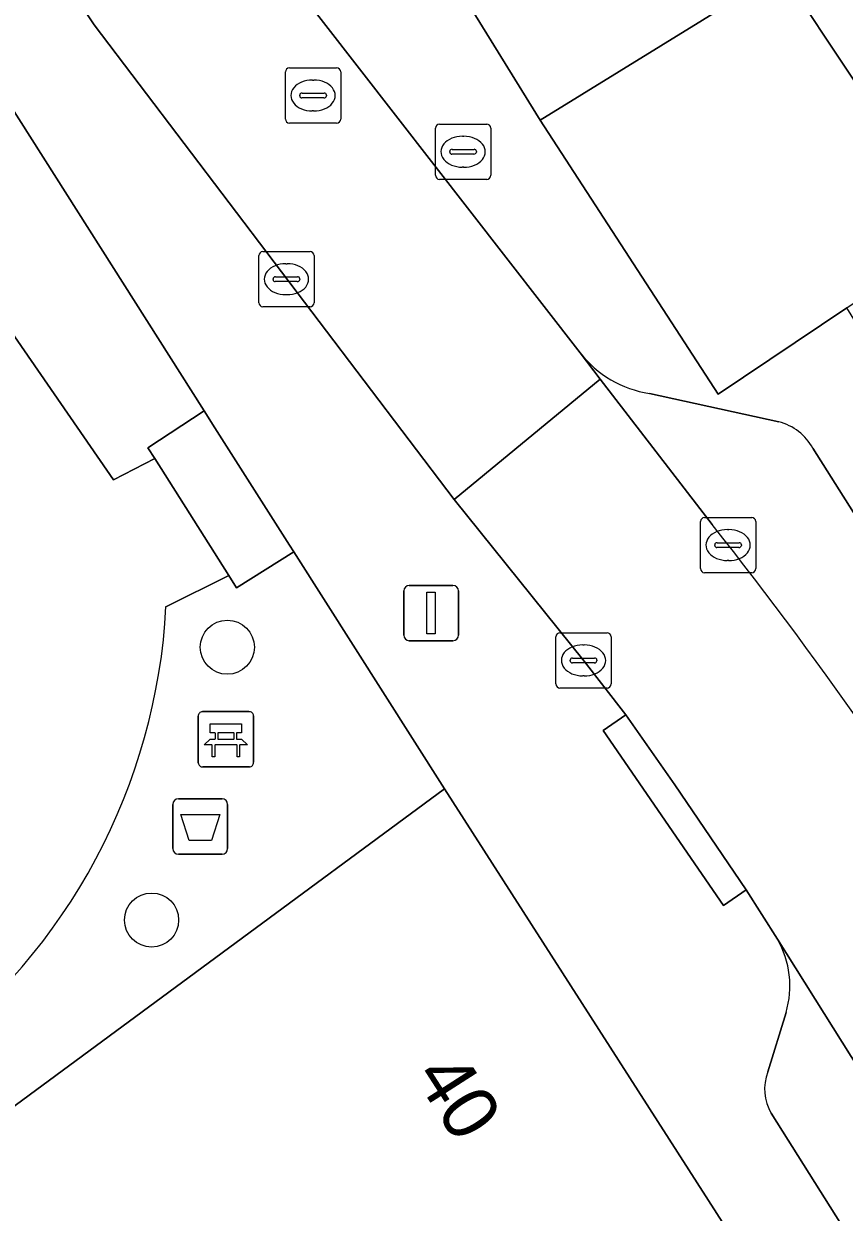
# Model space of a CAD drawing. Extents: x 161798 to 162385, y 382315 to 382833.
# Drawn here: x 162023.89 to 162038.73, y 382583.79 to 382605.29 of the extents above; entities that cross this region are included whole.
import ezdxf

# ---------------------------------------------------------------- set-up
doc = ezdxf.new("R2010")
doc.units = 0
for name, color, linetype in [('IMGEO_Afvalbak', 7, 'Continuous'), ('IMGEO_Bank', 7, 'Continuous'), ('IMGEO_Boom', 7, 'Continuous'), ('IMGEO_Groenvoorziening', 7, 'Continuous'), ('IMGEO_Kolk', 7, 'Continuous'), ('IMGEO_Lichtmast', 7, 'Continuous'), ('IMGEO_Pand', 7, 'Continuous'), ('IMGEO_Pand_nummerreeks', 7, 'Continuous'), ('IMGEO_Parkeervlak_open', 7, 'Continuous'), ('IMGEO_Rijbaan_lokaal_open', 7, 'Continuous'), ('IMGEO_Rioolput', 7, 'Continuous'), ('IMGEO_Terreindeel_open', 7, 'Continuous'), ('IMGEO_Voetpad_gesloten', 7, 'Continuous'), ('IMGEO_Voetpad_open', 7, 'Continuous')]:
    doc.layers.add(name, color=color, linetype=linetype)

msp = doc.modelspace()

# ---------------------------------------------------------------- linework, layer by layer
at = {"layer": 'IMGEO_Afvalbak'}
for p, q in [((162026.686, 382591.268), (162027.476, 382591.268)), ((162027.476, 382591.268), (162026.686, 382591.268)), ((162026.586, 382590.368), (162026.586, 382591.168)), ((162026.586, 382591.168), (162026.586, 382590.368)), ((162027.576, 382591.168), (162027.576, 382590.368)), ((162027.576, 382590.368), (162027.576, 382591.168)), ((162027.476, 382590.268), (162026.686, 382590.268)), ((162026.686, 382590.268), (162027.476, 382590.268))]:
    msp.add_line(p, q, dxfattribs=at)
msp.add_lwpolyline([(162026.729, 382590.982), (162027.433, 382590.982), (162027.284, 382590.512), (162026.878, 382590.512), (162026.729, 382590.982)], dxfattribs=at)
for centre, start, end in [((162026.686, 382591.168), 90, 180), ((162026.686, 382591.168), 90, 180), ((162027.476, 382591.168), 0, 90), ((162027.476, 382591.168), 360, 90), ((162026.686, 382590.368), 180, 270), ((162026.686, 382590.368), 180, 270), ((162027.476, 382590.368), 270, 0), ((162027.476, 382590.368), 270, 0)]:
    msp.add_arc(centre, 0.1, start, end, dxfattribs=at)
at = {"layer": 'IMGEO_Bank'}
for p, q in [((162027.045, 382591.92), (162027.045, 382592.761)), ((162027.045, 382592.761), (162027.045, 382591.92)), ((162027.12, 382592.845), (162027.961, 382592.845)), ((162027.961, 382592.845), (162027.12, 382592.845)), ((162028.045, 382592.77), (162028.045, 382591.929)), ((162028.045, 382591.929), (162028.045, 382592.77)), ((162027.354, 382592.351), (162027.354, 382592.457)), ((162027.398, 382592.457), (162027.398, 382592.351)), ((162027.686, 382592.463), (162027.404, 382592.463)), ((162027.404, 382592.345), (162027.686, 382592.345)), ((162027.692, 382592.351), (162027.692, 382592.457)), ((162027.736, 382592.457), (162027.736, 382592.351)), ((162027.742, 382592.243), (162027.349, 382592.243)), ((162027.97, 382591.845), (162027.129, 382591.845)), ((162027.129, 382591.845), (162027.97, 382591.845))]:
    msp.add_line(p, q, dxfattribs=at)
for points in [[(162027.348, 382592.463), (162027.262, 382592.463), (162027.262, 382592.624), (162027.825, 382592.624), (162027.825, 382592.463), (162027.742, 382592.463)], [(162027.292, 382592.243), (162027.15, 382592.243), (162027.262, 382592.345), (162027.348, 382592.345)], [(162027.742, 382592.345), (162027.825, 382592.345), (162027.937, 382592.243), (162027.798, 382592.243)], [(162027.342, 382592.236), (162027.342, 382592.029), (162027.299, 382592.029), (162027.299, 382592.236)], [(162027.792, 382592.236), (162027.792, 382592.029), (162027.748, 382592.029), (162027.748, 382592.236)]]:
    msp.add_lwpolyline(points, dxfattribs=at)
for centre, radius, start, end in [((162027.123, 382592.767), 0.0779, 92.4484, 184.2845), ((162027.123, 382592.767), 0.0779, 92.4484, 184.2845), ((162027.967, 382592.767), 0.0779, 2.4484, 94.2845), ((162027.967, 382592.767), 0.0779, 2.4484, 94.2845), ((162027.347, 382592.456), 0.00671, 2.8957, 87.1043), ((162027.347, 382592.352), 0.00671, 272.8957, 357.1043), ((162027.404, 382592.456), 0.00671, 92.8957, 177.1043), ((162027.404, 382592.352), 0.00671, 182.8957, 267.1043), ((162027.686, 382592.456), 0.00671, 2.8957, 87.1043), ((162027.686, 382592.352), 0.00671, 272.8957, 357.1043), ((162027.743, 382592.456), 0.00671, 92.8957, 177.1043), ((162027.743, 382592.352), 0.00671, 182.8957, 267.1043), ((162027.292, 382592.236), 0.00671, 2.8957, 87.1043), ((162027.349, 382592.236), 0.00671, 92.8957, 177.1043), ((162027.741, 382592.236), 0.00671, 2.8957, 87.1043), ((162027.798, 382592.236), 0.00671, 92.8957, 177.1043), ((162027.123, 382591.923), 0.0779, 182.4484, 274.2845), ((162027.123, 382591.923), 0.0779, 182.4484, 274.2845), ((162027.967, 382591.923), 0.0779, 272.4484, 4.2845), ((162027.967, 382591.923), 0.0779, 272.4484, 4.2845)]:
    msp.add_arc(centre, radius, start, end, dxfattribs=at)
at = {"layer": 'IMGEO_Boom'}
for centre in [(162027.571, 382594.011), (162026.201, 382589.075)]:
    msp.add_circle(centre, 0.489, dxfattribs=at)
at = {"layer": 'IMGEO_Groenvoorziening'}
for points in [[(162022.823, 382600.926), (162025.514, 382597.038), (162026.259, 382597.422), (162026.134, 382597.619), (162027.153, 382598.285), (162023.196, 382604.507), (162021.393, 382604.741), (162015.552, 382613.874), (162000, 382601.844), (161991.631, 382595.328), (161990.507, 382593.796), (161990.199, 382592.576), (161996.853, 382593.253)], [(162031.499, 382591.448), (162028.773, 382595.736), (162027.739, 382595.082), (162027.595, 382595.309), (162026.461, 382594.744)], [(161980.342, 382576.565), (161978.556, 382575.356), (161979.378, 382574.126), (161988.628, 382560.283), (161992.973, 382563.87), (161995.273, 382565.225), (162000, 382568.349), (162005.088, 382571.967), (162027.476, 382588.48), (162031.499, 382591.448)]]:
    msp.add_lwpolyline(points, dxfattribs=at)
msp.add_lwpolyline([(162044.009, 382604.543), (162043.821, 382604.897), (162046.399, 382606.484), (162043.656, 382610.938), (162037.36, 382606.588), (162037.592, 382606.239), (162040.256, 382602.231)], close=True, dxfattribs=at)
msp.add_arc((162015.6, 382595.305), 10.876, 306.7633, 357.045, dxfattribs=at)
at = {"layer": 'IMGEO_Kolk'}
for p, q in [((162031.408, 382603.474), (162032.26, 382603.474)), ((162031.333, 382602.548), (162031.333, 382603.4)), ((162031.821, 382603.254), (162031.846, 382603.254)), ((162032.334, 382603.4), (162032.334, 382602.548)), ((162031.635, 382603.017), (162032.033, 382603.017)), ((162031.592, 382602.968), (162031.592, 382602.98)), ((162032.03, 382602.931), (162031.632, 382602.931)), ((162032.076, 382602.98), (162032.076, 382602.968)), ((162031.844, 382602.694), (162031.819, 382602.694)), ((162032.26, 382602.474), (162031.408, 382602.474)), ((162028.139, 382600.242), (162028.139, 382601.094)), ((162028.214, 382601.168), (162029.066, 382601.168)), ((162029.14, 382601.094), (162029.14, 382600.242)), ((162028.627, 382600.948), (162028.652, 382600.948)), ((162028.398, 382600.662), (162028.398, 382600.674)), ((162028.441, 382600.711), (162028.839, 382600.711)), ((162028.882, 382600.674), (162028.882, 382600.662)), ((162028.836, 382600.625), (162028.438, 382600.625)), ((162028.65, 382600.388), (162028.625, 382600.388)), ((162029.066, 382600.168), (162028.214, 382600.168)), ((162036.2, 382596.358), (162037.052, 382596.358)), ((162036.125, 382595.432), (162036.125, 382596.284)), ((162036.613, 382596.138), (162036.638, 382596.138)), ((162037.126, 382596.284), (162037.126, 382595.432)), ((162036.384, 382595.852), (162036.384, 382595.864)), ((162036.822, 382595.815), (162036.424, 382595.815)), ((162036.427, 382595.901), (162036.825, 382595.901)), ((162036.868, 382595.864), (162036.868, 382595.852)), ((162036.636, 382595.578), (162036.611, 382595.578)), ((162037.052, 382595.358), (162036.2, 382595.358)), ((162033.51, 382593.346), (162033.51, 382594.198)), ((162033.585, 382594.272), (162034.437, 382594.272)), ((162034.511, 382594.198), (162034.511, 382593.346)), ((162033.998, 382594.052), (162034.023, 382594.052)), ((162033.769, 382593.766), (162033.769, 382593.778)), ((162033.812, 382593.815), (162034.21, 382593.815)), ((162034.253, 382593.778), (162034.253, 382593.766)), ((162034.207, 382593.729), (162033.809, 382593.729)), ((162034.021, 382593.492), (162033.996, 382593.492)), ((162034.437, 382593.272), (162033.585, 382593.272))]:
    msp.add_line(p, q, dxfattribs=at)
for points in [[(162031.408, 382603.474), (162032.26, 382603.474)], [(162031.333, 382602.548), (162031.333, 382603.4)], [(162032.334, 382603.4), (162032.334, 382602.548)], [(162032.26, 382602.474), (162031.408, 382602.474)], [(162028.139, 382600.242), (162028.139, 382601.094)], [(162028.214, 382601.168), (162029.066, 382601.168)], [(162029.14, 382601.094), (162029.14, 382600.242)], [(162029.066, 382600.168), (162028.214, 382600.168)], [(162036.2, 382596.358), (162037.052, 382596.358)], [(162036.125, 382595.432), (162036.125, 382596.284)], [(162037.126, 382596.284), (162037.126, 382595.432)], [(162037.052, 382595.358), (162036.2, 382595.358)], [(162033.51, 382593.346), (162033.51, 382594.198)], [(162033.585, 382594.272), (162034.437, 382594.272)], [(162034.511, 382594.198), (162034.511, 382593.346)], [(162034.437, 382593.272), (162033.585, 382593.272)]]:
    msp.add_lwpolyline(points, dxfattribs=at)
for centre, radius, start, end in [((162031.41, 382603.398), 0.0765, 91.552, 178.448), ((162031.41, 382603.398), 0.0765, 91.552, 178.448), ((162032.258, 382603.398), 0.0765, 1.552, 88.448), ((162032.258, 382603.398), 0.0765, 1.552, 88.448), ((162031.632, 382602.977), 0.0403, 85.8775, 175.7526), ((162032.037, 382602.979), 0.0386, 1.7309, 96.639), ((162031.629, 382602.967), 0.0366, 178.938, 274.7102), ((162032.033, 382602.974), 0.043, 264.8664, 352.4533), ((162031.41, 382602.55), 0.0765, 181.552, 268.448), ((162031.41, 382602.55), 0.0765, 181.552, 268.448), ((162032.258, 382602.55), 0.0765, 271.552, 358.448), ((162032.258, 382602.55), 0.0765, 271.552, 358.448), ((162028.216, 382601.092), 0.0765, 91.552, 178.448), ((162028.216, 382601.092), 0.0765, 91.552, 178.448), ((162029.064, 382601.092), 0.0765, 1.552, 88.448), ((162029.064, 382601.092), 0.0765, 1.552, 88.448), ((162028.438, 382600.671), 0.0403, 85.8775, 175.7526), ((162028.435, 382600.661), 0.0366, 178.938, 274.7102), ((162028.839, 382600.668), 0.043, 264.8664, 352.4533), ((162028.843, 382600.673), 0.0386, 1.7309, 96.639), ((162028.216, 382600.244), 0.0765, 181.552, 268.448), ((162028.216, 382600.244), 0.0765, 181.552, 268.448), ((162029.064, 382600.244), 0.0765, 271.552, 358.448), ((162029.064, 382600.244), 0.0765, 271.552, 358.448), ((162036.202, 382596.282), 0.0765, 91.552, 178.448), ((162036.202, 382596.282), 0.0765, 91.552, 178.448), ((162037.05, 382596.282), 0.0765, 1.552, 88.448), ((162037.05, 382596.282), 0.0765, 1.552, 88.448), ((162036.424, 382595.861), 0.0403, 85.8775, 175.7526), ((162036.421, 382595.851), 0.0366, 178.938, 274.7102), ((162036.825, 382595.858), 0.043, 264.8664, 352.4533), ((162036.829, 382595.863), 0.0386, 1.7309, 96.639), ((162036.202, 382595.434), 0.0765, 181.552, 268.448), ((162036.202, 382595.434), 0.0765, 181.552, 268.448), ((162037.05, 382595.434), 0.0765, 271.552, 358.448), ((162037.05, 382595.434), 0.0765, 271.552, 358.448), ((162033.587, 382594.196), 0.0765, 91.552, 178.448), ((162033.587, 382594.196), 0.0765, 91.552, 178.448), ((162034.435, 382594.196), 0.0765, 1.552, 88.448), ((162034.435, 382594.196), 0.0765, 1.552, 88.448), ((162033.809, 382593.775), 0.0403, 85.8775, 175.7526), ((162033.806, 382593.765), 0.0366, 178.938, 274.7102), ((162034.21, 382593.772), 0.043, 264.8664, 352.4533), ((162034.214, 382593.777), 0.0386, 1.7309, 96.639), ((162033.587, 382593.348), 0.0765, 181.552, 268.448), ((162033.587, 382593.348), 0.0765, 181.552, 268.448), ((162034.435, 382593.348), 0.0765, 271.552, 358.448), ((162034.435, 382593.348), 0.0765, 271.552, 358.448)]:
    msp.add_arc(centre, radius, start, end, dxfattribs=at)
for centre, major_axis, ratio, start_param, end_param in [((162031.82, 382602.974), (-0.387, 0.002), 0.722429, 4.712389, 7.853982), ((162031.845, 382602.974), (-0.39, 0.002), 0.717154, 1.570796, 4.712389), ((162028.626, 382600.668), (-0.387, 0.002), 0.722429, 4.712389, 7.853982), ((162028.651, 382600.668), (-0.39, 0.002), 0.717154, 1.570796, 4.712389), ((162036.612, 382595.858), (-0.387, 0.002), 0.722429, 4.712389, 7.853982), ((162036.637, 382595.858), (-0.39, 0.002), 0.717154, 1.570796, 4.712389), ((162033.997, 382593.772), (-0.387, 0.002), 0.722429, 4.712389, 7.853982), ((162034.022, 382593.772), (-0.39, 0.002), 0.717154, 1.570796, 4.712389)]:
    msp.add_ellipse(centre, major_axis=major_axis, ratio=ratio, start_param=start_param, end_param=end_param, dxfattribs=at)
at = {"layer": 'IMGEO_Lichtmast'}
for p, q in [((162030.86, 382595.129), (162031.65, 382595.129)), ((162031.65, 382595.129), (162030.86, 382595.129)), ((162030.76, 382594.229), (162030.76, 382595.029)), ((162030.76, 382595.029), (162030.76, 382594.229)), ((162031.75, 382595.029), (162031.75, 382594.229)), ((162031.75, 382594.229), (162031.75, 382595.029)), ((162031.65, 382594.129), (162030.86, 382594.129)), ((162030.86, 382594.129), (162031.65, 382594.129))]:
    msp.add_line(p, q, dxfattribs=at)
msp.add_lwpolyline([(162031.18, 382595.004), (162031.33, 382595.004), (162031.33, 382594.254), (162031.18, 382594.254), (162031.18, 382595.004)], dxfattribs=at)
for centre, start, end in [((162030.86, 382595.029), 90, 180), ((162030.86, 382595.029), 90, 180), ((162031.65, 382595.029), 0, 90), ((162031.65, 382595.029), 360, 90), ((162030.86, 382594.229), 180, 270), ((162030.86, 382594.229), 180, 270), ((162031.65, 382594.229), 270, 0), ((162031.65, 382594.229), 270, 0)]:
    msp.add_arc(centre, 0.1, start, end, dxfattribs=at)
at = {"layer": 'IMGEO_Pand'}
msp.add_lwpolyline([(162031.499, 382591.448), (162027.476, 382588.48), (162005.088, 382571.967), (162007.768, 382568.221), (162008.496, 382568.757), (162008.23, 382569.12), (162010.293, 382570.634), (162011.121, 382569.505), (162014.734, 382572.251), (162018.487, 382574.956), (162019.151, 382575.435), (162018.047, 382576.932), (162026.736, 382583.341), (162028.207, 382581.046), (162023.628, 382578.111), (162025.139, 382575.755), (162029.718, 382578.689), (162036.778, 382583.213)], close=True, dxfattribs=at)
at = {"layer": 'IMGEO_Parkeervlak_open'}
msp.add_lwpolyline([(162033.228, 382603.543), (162036.447, 382598.59), (162038.772, 382600.151), (162040.754, 382601.482), (162040.256, 382602.231), (162037.592, 382606.239)], close=True, dxfattribs=at)
for points in [[(162033.949, 382599.338), (162034.315, 382598.861), (162036.337, 382596.231)], [(162037.545, 382598.088), (162035.202, 382598.602)], [(162040.104, 382594.528), (162038.157, 382597.611)], [(162048.56, 382571.137), (162037.516, 382588.729)], [(162037.673, 382587.401), (162037.344, 382586.327)], [(162037.405, 382585.579), (162045.69, 382572.416)]]:
    msp.add_lwpolyline(points, dxfattribs=at)
for centre, radius, start, end in [((162035.495, 382600.535), 1.955, 217.752, 261.3889), ((162037.299, 382597.141), 0.978, 28.7056, 75.4278), ((161975.173, 382547.814), 78.007, 31.0582, 38.36491), ((162036.06, 382587.884), 1.684, 343.3486, 30.1362), ((162038.15, 382586.016), 0.864, 158.9074, 210.417)]:
    msp.add_arc(centre, radius, start, end, dxfattribs=at)
at = {"layer": 'IMGEO_Rijbaan_lokaal_open'}
for points in [[(162049.701, 382622.186), (162044.13, 382618.279), (162043.048, 382617.569), (162030.121, 382608.598), (162030.21, 382608.441), (162033.228, 382603.543), (162037.592, 382606.239), (162037.36, 382606.588), (162043.656, 382610.938), (162053.05, 382617.428)], [(162036.337, 382596.231), (162034.315, 382598.861), (162031.673, 382596.682), (162034.023, 382593.759), (162034.775, 382592.787), (162035.662, 382591.523), (162036.955, 382589.623), (162037.516, 382588.729), (162048.56, 382571.137), (162051.424, 382573.049), (162041.998, 382588.059)]]:
    msp.add_lwpolyline(points, dxfattribs=at)
msp.add_lwpolyline([(162027.963, 382607.051), (162027.59, 382607.626), (162024.79, 382605.835), (162024.85, 382605.744), (162025.163, 382605.269), (162031.673, 382596.682), (162034.315, 382598.861), (162033.949, 382599.338)], close=True, dxfattribs=at)
msp.add_arc((161975.173, 382547.814), 78.007, 31.0582, 38.36491, dxfattribs=at)
at = {"layer": 'IMGEO_Rioolput'}
for p, q in [((162028.62, 382603.565), (162028.62, 382604.417)), ((162028.695, 382604.491), (162029.547, 382604.491)), ((162029.621, 382604.417), (162029.621, 382603.565)), ((162029.108, 382604.271), (162029.133, 382604.271)), ((162028.879, 382603.985), (162028.879, 382603.997)), ((162029.317, 382603.948), (162028.919, 382603.948)), ((162028.922, 382604.034), (162029.32, 382604.034)), ((162029.363, 382603.997), (162029.363, 382603.985)), ((162029.131, 382603.711), (162029.106, 382603.711)), ((162029.547, 382603.491), (162028.695, 382603.491))]:
    msp.add_line(p, q, dxfattribs=at)
for points in [[(162028.62, 382603.565), (162028.62, 382604.417)], [(162028.695, 382604.491), (162029.547, 382604.491)], [(162029.621, 382604.417), (162029.621, 382603.565)], [(162029.547, 382603.491), (162028.695, 382603.491)]]:
    msp.add_lwpolyline(points, dxfattribs=at)
for centre, radius, start, end in [((162028.697, 382604.415), 0.0765, 91.552, 178.448), ((162028.697, 382604.415), 0.0765, 91.552, 178.448), ((162029.545, 382604.415), 0.0765, 1.552, 88.448), ((162029.545, 382604.415), 0.0765, 1.552, 88.448), ((162028.919, 382603.994), 0.0403, 85.8775, 175.7526), ((162028.916, 382603.984), 0.0366, 178.938, 274.7102), ((162029.32, 382603.991), 0.043, 264.8664, 352.4533), ((162029.324, 382603.996), 0.0386, 1.7309, 96.639), ((162028.697, 382603.567), 0.0765, 181.552, 268.448), ((162028.697, 382603.567), 0.0765, 181.552, 268.448), ((162029.545, 382603.567), 0.0765, 271.552, 358.448), ((162029.545, 382603.567), 0.0765, 271.552, 358.448)]:
    msp.add_arc(centre, radius, start, end, dxfattribs=at)
for centre, major_axis, ratio, start_param, end_param in [((162029.107, 382603.991), (-0.387, 0.002), 0.722429, 4.712389, 7.853982), ((162029.132, 382603.991), (-0.39, 0.002), 0.717154, 1.570796, 4.712389)]:
    msp.add_ellipse(centre, major_axis=major_axis, ratio=ratio, start_param=start_param, end_param=end_param, dxfattribs=at)
at = {"layer": 'IMGEO_Terreindeel_open'}
msp.add_lwpolyline([(162027.345, 382597.982), (162027.153, 382598.285), (162026.134, 382597.619), (162026.259, 382597.422), (162027.595, 382595.309), (162027.739, 382595.082), (162028.773, 382595.736), (162028.696, 382595.857)], close=True, dxfattribs=at)
at = {"layer": 'IMGEO_Voetpad_gesloten'}
msp.add_lwpolyline([(162026.461, 382594.744), (162027.595, 382595.309), (162026.259, 382597.422), (162025.514, 382597.038), (162022.823, 382600.926)], dxfattribs=at)
msp.add_arc((162015.6, 382595.305), 10.876, 306.7633, 357.045, dxfattribs=at)
at = {"layer": 'IMGEO_Voetpad_open'}
for points in [[(161974.779, 382609.199), (161980.177, 382612.654), (161985.575, 382616.109), (161990.973, 382619.564), (161996.371, 382623.019), (162000, 382625.342), (162001.769, 382626.474), (162007.296, 382630.012), (162015.544, 382617.046), (162014.11, 382616.128), (162015.552, 382613.874), (162021.393, 382604.741), (162023.196, 382604.507), (162027.153, 382598.285), (162027.345, 382597.982), (162028.696, 382595.857), (162028.773, 382595.736), (162031.499, 382591.448), (162036.778, 382583.213), (162039.879, 382578.375)], [(162022.259, 382615.849), (162027.59, 382607.626), (162027.963, 382607.051), (162033.949, 382599.338)], [(162052.321, 382571.935), (162056.303, 382574.386), (162054.736, 382574.458), (162047.377, 382586.302), (162045.403, 382589.478), (162043.668, 382592.27), (162039.136, 382599.565), (162038.772, 382600.151), (162036.447, 382598.59), (162033.228, 382603.543), (162030.21, 382608.441)], [(162037.516, 382588.729), (162036.955, 382589.623), (162036.544, 382589.34), (162034.364, 382592.504), (162034.775, 382592.787), (162034.023, 382593.759), (162031.673, 382596.682), (162025.163, 382605.269), (162024.85, 382605.744)], [(162035.202, 382598.602), (162037.545, 382598.088)], [(162038.157, 382597.611), (162040.104, 382594.528), (162040.502, 382594.778), (162046.536, 382585.18), (162046.158, 382584.942), (162051.59, 382576.342)], [(162037.344, 382586.327), (162037.673, 382587.401)], [(162045.69, 382572.416), (162037.405, 382585.579)]]:
    msp.add_lwpolyline(points, dxfattribs=at)
msp.add_lwpolyline([(162034.775, 382592.787), (162034.364, 382592.504), (162036.544, 382589.34), (162036.955, 382589.623), (162035.662, 382591.523)], close=True, dxfattribs=at)
for centre, radius, start, end in [((162035.495, 382600.535), 1.955, 217.752, 261.3889), ((162037.299, 382597.141), 0.978, 28.7056, 75.4278), ((162036.06, 382587.884), 1.684, 343.3486, 30.1362), ((162038.15, 382586.016), 0.864, 158.9074, 210.417)]:
    msp.add_arc(centre, radius, start, end, dxfattribs=at)

# ---------------------------------------------------------------- texts
at = {"layer": 'IMGEO_Pand_nummerreeks'}
msp.add_text('40', height=1, rotation=302.6641, dxfattribs=at).set_placement((162030.932, 382586.253))

doc.saveas('drawing.dxf')
